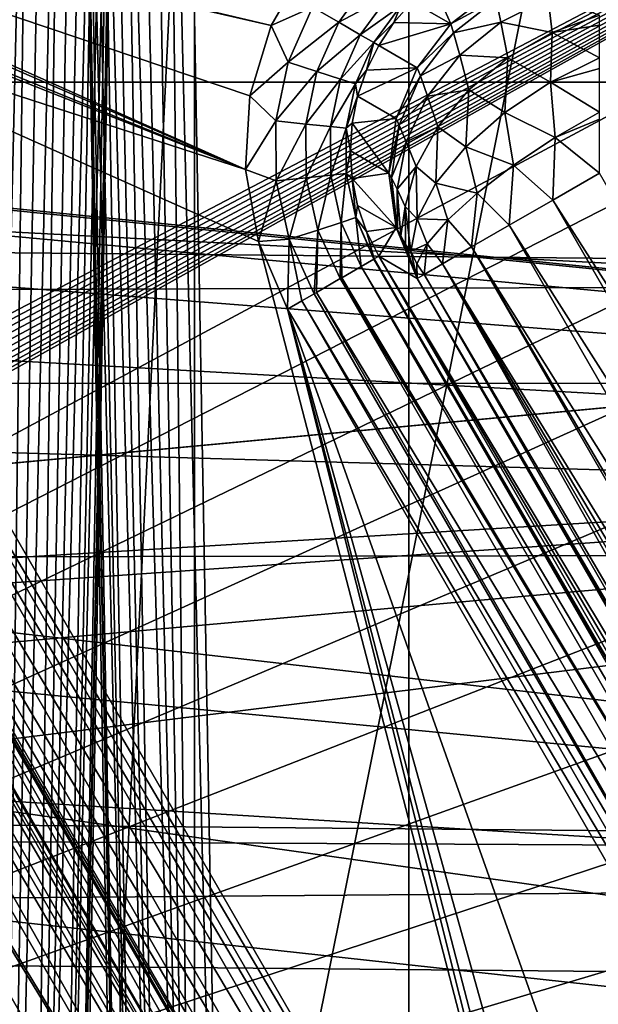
# Model space of a CAD drawing. Header units: millimetres. Extents: x -40 to 40, y -40 to 40.
# Tile 322 of 341: x 16.8 to 19.5, y 6.9 to 11.6. Entities that reach past the tile are written whole.
import ezdxf

# ---------------------------------------------------------------- set-up
doc = ezdxf.new("R2010")
doc.units = ezdxf.units.MM
doc.header["$LTSCALE"] = 26.699852
for name, color, linetype in [('1', 7, 'CONTINUOUS'), ('104', 7, 'CONTINUOUS'), ('109', 7, 'CONTINUOUS'), ('139', 7, 'CONTINUOUS'), ('16', 7, 'CONTINUOUS'), ('419', 7, 'CONTINUOUS'), ('420', 7, 'CONTINUOUS'), ('430', 7, 'CONTINUOUS'), ('447', 7, 'CONTINUOUS'), ('453', 7, 'CONTINUOUS'), ('454', 7, 'CONTINUOUS'), ('48', 7, 'CONTINUOUS'), ('60', 7, 'CONTINUOUS'), ('658', 7, 'CONTINUOUS'), ('659', 7, 'CONTINUOUS'), ('683', 7, 'CONTINUOUS'), ('684', 7, 'CONTINUOUS'), ('850', 7, 'CONTINUOUS'), ('851', 7, 'CONTINUOUS'), ('868', 7, 'CONTINUOUS'), ('869', 7, 'CONTINUOUS'), ('870', 7, 'CONTINUOUS'), ('871', 7, 'CONTINUOUS')]:
    doc.layers.add(name, color=color, linetype=linetype)

msp = doc.modelspace()

# ---------------------------------------------------------------- linework, layer by layer
at = {"layer": '1', "linetype": 'Continuous'}
for points in [[(18.6197, 34.8362), (15.116, 36.4932), (15.1168, -36.4929), (18.6197, 34.8362)], [(18.6204, -34.8358), (18.6197, 34.8362), (15.1168, -36.4929), (18.6204, -34.8358)], [(21.9445, 32.8434), (18.6197, 34.8362), (18.6204, -34.8358), (21.9445, 32.8434)], [(21.9451, -32.843), (21.9445, 32.8434), (18.6204, -34.8358), (21.9451, -32.843)]]:
    msp.add_3dface(points, dxfattribs=at)
at = {"layer": '104', "linetype": 'Continuous'}
for points in [[(-29.2335, 13.0155, -730), (-30.4337, 9.8888, -730), (30.4335, 9.8895, -730), (-29.2335, 13.0155, -730)], [(29.2331, 13.0163, -730), (-29.2335, 13.0155, -730), (30.4335, 9.8895, -730), (29.2331, 13.0163, -730)], [(30.4335, 9.8895, -730), (-30.4337, 9.8888, -730), (0, 8.05, -730), (30.4335, 9.8895, -730)], [(1.5712, 7.8952, -730), (30.4335, 9.8895, -730), (0, 8.05, -730), (1.5712, 7.8952, -730)], [(3.0809, 7.4371, -730), (30.4335, 9.8895, -730), (1.5712, 7.8952, -730), (3.0809, 7.4371, -730)], [(4.4723, 6.6934, -730), (30.4335, 9.8895, -730), (3.0809, 7.4371, -730), (4.4723, 6.6934, -730)], [(31.3005, 6.6543, -730), (30.4335, 9.8895, -730), (4.4723, 6.6934, -730), (31.3005, 6.6543, -730)]]:
    msp.add_3dface(points, dxfattribs=at)
at = {"layer": '109', "linetype": 'Continuous'}
for points in [[(-29.4957, 13.6475, -733), (29.4959, 13.647, -733), (-0.9862, 10.6545, -733), (-29.4957, 13.6475, -733)], [(-0.9862, 10.6545, -733), (29.4959, 13.647, -733), (0.9877, 10.6543, -733), (-0.9862, 10.6545, -733)], [(29.4959, 13.647, -733), (30.7984, 10.3781, -733), (0.9877, 10.6543, -733), (29.4959, 13.647, -733)], [(0.9877, 10.6543, -733), (30.7984, 10.3781, -733), (2.9282, 10.2915, -733), (0.9877, 10.6543, -733)], [(30.7984, 10.3781, -733), (31.7401, 6.9868, -733), (2.9282, 10.2915, -733), (30.7984, 10.3781, -733)], [(2.9282, 10.2915, -733), (31.7401, 6.9868, -733), (4.7685, 9.5787, -733), (2.9282, 10.2915, -733)], [(4.7685, 9.5787, -733), (31.7401, 6.9868, -733), (6.4472, 8.5395, -733), (4.7685, 9.5787, -733)], [(6.4472, 8.5395, -733), (31.7401, 6.9868, -733), (7.9069, 7.2091, -733), (6.4472, 8.5395, -733)], [(7.9069, 7.2091, -733), (31.7401, 6.9868, -733), (9.097, 5.6333, -733), (7.9069, 7.2091, -733)], [(31.7401, 6.9868, -733), (32.3094, 3.5142, -733), (9.097, 5.6333, -733), (31.7401, 6.9868, -733)]]:
    msp.add_3dface(points, dxfattribs=at)
at = {"layer": '139', "linetype": 'Continuous'}
for points in [[(14.2772, 12.4586, -733), (14.5754, 12.3617, -733), (17.9657, 11.5865, -733), (14.2772, 12.4586, -733)], [(18.14, 11.888, -733), (14.2772, 12.4586, -733), (17.9657, 11.5865, -733), (18.14, 11.888, -733)], [(14.5754, 12.3617, -733), (14.8469, 12.2049, -733), (17.8453, 10.9038, -733), (14.5754, 12.3617, -733)], [(17.9657, 11.5865, -733), (14.5754, 12.3617, -733), (17.8656, 11.2525, -733), (17.9657, 11.5865, -733)], [(17.8656, 11.2525, -733), (14.5754, 12.3617, -733), (17.8453, 10.9038, -733), (17.8656, 11.2525, -733)], [(14.8469, 12.2049, -733), (15.0264, 12.0515, -733), (17.8453, 10.9038, -733), (14.8469, 12.2049, -733)], [(15.0264, 12.0515, -733), (15.0799, 11.9951, -733), (17.8453, 10.9038, -733), (15.0264, 12.0515, -733)], [(15.0799, 11.9951, -733), (15.2642, 11.7415, -733), (17.8453, 10.9038, -733), (15.0799, 11.9951, -733)], [(17.8453, 10.9038, -733), (15.2642, 11.7415, -733), (17.9059, 10.5612, -733), (17.8453, 10.9038, -733)], [(15.2642, 11.7415, -733), (19.5129, 4.3825, -733), (17.9059, 10.5612, -733), (15.2642, 11.7415, -733)], [(17.9059, 10.5612, -733), (19.5129, 4.3825, -733), (18.0438, 10.2417, -733), (17.9059, 10.5612, -733)], [(20.9482, 5.2112, -733), (18.0438, 10.2417, -733), (20.8261, 2.4159, -733), (20.9482, 5.2112, -733)], [(20.8261, 2.4159, -733), (18.0438, 10.2417, -733), (20.3714, 1.9113, -733), (20.8261, 2.4159, -733)], [(19.5129, 4.3825, -733), (19.6516, 4.0601, -733), (18.0438, 10.2417, -733), (19.5129, 4.3825, -733)], [(18.0438, 10.2417, -733), (19.6516, 4.0601, -733), (20.3714, 1.9113, -733), (18.0438, 10.2417, -733)]]:
    msp.add_3dface(points, dxfattribs=at)
at = {"layer": '16', "linetype": 'Continuous'}
for points in [[(31.5859, 12.5831, -3.5), (32.7611, 9.0945, -3.5), (5, 11.9103, -3.5), (31.5859, 12.5831, -3.5)], [(5, 11.9103, -3.5), (32.7611, 9.0945, -3.5), (5.7778, 11.8158, -3.5), (5, 11.9103, -3.5)], [(5.7778, 11.8158, -3.5), (32.7611, 9.0945, -3.5), (6.5105, 11.5379, -3.5), (5.7778, 11.8158, -3.5)], [(6.5105, 11.5379, -3.5), (32.7611, 9.0945, -3.5), (7.1551, 11.0929, -3.5), (6.5105, 11.5379, -3.5)], [(7.1551, 11.0929, -3.5), (32.7611, 9.0945, -3.5), (7.6747, 10.5065, -3.5), (7.1551, 11.0929, -3.5)], [(7.6747, 10.5065, -3.5), (32.7611, 9.0945, -3.5), (8.0387, 9.8129, -3.5), (7.6747, 10.5065, -3.5)], [(8.0387, 9.8129, -3.5), (32.7611, 9.0945, -3.5), (8.2263, 9.0517, -3.5), (8.0387, 9.8129, -3.5)], [(32.7611, 9.0945, -3.5), (33.5522, 5.4998, -3.5), (8.2263, 9.0517, -3.5), (32.7611, 9.0945, -3.5)], [(8.2263, 9.0517, -3.5), (33.5522, 5.4998, -3.5), (8.2263, 8.2681, -3.5), (8.2263, 9.0517, -3.5)], [(8.2263, 8.2681, -3.5), (33.5522, 5.4998, -3.5), (8.0388, 7.5078, -3.5), (8.2263, 8.2681, -3.5)], [(8.0388, 7.5078, -3.5), (33.5522, 5.4998, -3.5), (7.6749, 6.8144, -3.5), (8.0388, 7.5078, -3.5)]]:
    msp.add_3dface(points, dxfattribs=at)
at = {"layer": '419', "linetype": 'Continuous'}
for points in [[(16.4823, 0, -743.5), (16.7446, 14.5087, -743.2467), (16.8245, 14.5101, -743.2532), (16.4823, 0, -743.5)], [(16.6401, 0, -743.5256), (16.4823, 0, -743.5), (16.8245, 14.5101, -743.2532), (16.6401, 0, -743.5256)], [(16.6401, 0, -743.5256), (16.9024, 14.5111, -743.2723), (16.9763, 14.5119, -743.3036), (16.6401, 0, -743.5256)], [(16.7818, 0, -743.5996), (16.6401, 0, -743.5256), (16.9763, 14.5119, -743.3036), (16.7818, 0, -743.5996)], [(16.6401, 0, -743.5256), (16.8245, 14.5101, -743.2532), (16.9024, 14.5111, -743.2723), (16.6401, 0, -743.5256)], [(16.7818, 0, -743.5996), (17.1043, 14.5126, -743.3993), (17.1551, 14.5124, -743.4613), (16.7818, 0, -743.5996)], [(16.7818, 0, -743.5996), (17.0441, 14.5124, -743.3463), (17.1043, 14.5126, -743.3993), (16.7818, 0, -743.5996)], [(16.8928, 0, -743.7146), (16.7818, 0, -743.5996), (17.1551, 14.5124, -743.4613), (16.8928, 0, -743.7146)], [(16.7818, 0, -743.5996), (16.9763, 14.5119, -743.3036), (17.0441, 14.5124, -743.3463), (16.7818, 0, -743.5996)], [(16.8928, 0, -743.7146), (17.1551, 14.5124, -743.4613), (17.1955, 14.5119, -743.5306), (16.8928, 0, -743.7146)], [(16.8928, 0, -743.7146), (17.1955, 14.5119, -743.5306), (17.2242, 14.5111, -743.6054), (16.8928, 0, -743.7146)], [(16.9619, 0, -743.8588), (16.8928, 0, -743.7146), (17.2242, 14.5111, -743.6054), (16.9619, 0, -743.8588)], [(16.9619, 0, -743.8588), (17.2242, 14.5111, -743.6054), (17.2406, 14.5101, -743.684), (16.9619, 0, -743.8588)], [(17.2442, 14.5087, -743.7641), (16.9619, 0, -743.8588), (17.2406, 14.5101, -743.684), (17.2442, 14.5087, -743.7641)], [(16.9819, 0, -744.0174), (16.9619, 0, -743.8588), (17.2442, 14.5087, -743.7641), (16.9819, 0, -744.0174)]]:
    msp.add_3dface(points, dxfattribs=at)
at = {"layer": '420', "linetype": 'Continuous'}
for points in [[(14.3105, 0, -820.5175), (16.9819, 0, -744.0174), (14.5551, 14.5087, -820.7708), (14.3105, 0, -820.5175)], [(16.9819, 0, -744.0174), (17.2442, 14.5087, -743.7641), (14.5551, 14.5087, -820.7708), (16.9819, 0, -744.0174)]]:
    msp.add_3dface(points, dxfattribs=at)
at = {"layer": '430', "linetype": 'Continuous'}
for points in [[(1.7467, 14.5087, -823.7467), (24.9125, 14.5088, -823.7467), (1.9566, 2.4826, -823.9567), (1.7467, 14.5087, -823.7467)], [(1.9566, 2.4826, -823.9567), (24.9125, 14.5088, -823.7467), (1.964, 2.4052, -823.958), (1.9566, 2.4826, -823.9567)], [(1.964, 2.4052, -823.958), (24.9125, 14.5088, -823.7467), (1.9832, 2.3301, -823.9593), (1.964, 2.4052, -823.958)], [(1.9832, 2.3301, -823.9593), (24.9125, 14.5088, -823.7467), (2.0138, 2.2588, -823.9606), (1.9832, 2.3301, -823.9593)], [(2.0138, 2.2588, -823.9606), (24.9125, 14.5088, -823.7467), (2.0551, 2.1931, -823.9617), (2.0138, 2.2588, -823.9606)], [(2.0551, 2.1931, -823.9617), (24.9125, 14.5088, -823.7467), (2.106, 2.1347, -823.9627), (2.0551, 2.1931, -823.9617)], [(2.106, 2.1347, -823.9627), (24.9125, 14.5088, -823.7467), (2.1654, 2.0848, -823.9636), (2.106, 2.1347, -823.9627)], [(2.1654, 2.0848, -823.9636), (24.9125, 14.5088, -823.7467), (2.2318, 2.0446, -823.9643), (2.1654, 2.0848, -823.9636)], [(2.2318, 2.0446, -823.9643), (24.9125, 14.5088, -823.7467), (2.3036, 2.0152, -823.9648), (2.2318, 2.0446, -823.9643)], [(2.3036, 2.0152, -823.9648), (24.9125, 14.5088, -823.7467), (2.3791, 1.9973, -823.9651), (2.3036, 2.0152, -823.9648)], [(24.9125, 14.5088, -823.7467), (2.4565, 1.9913, -823.9652), (2.3791, 1.9973, -823.9651), (24.9125, 14.5088, -823.7467)], [(2.4565, 1.9913, -823.9652), (24.9125, 14.5088, -823.7467), (25.6898, 14.4411, -823.7479), (2.4565, 1.9913, -823.9652)], [(26.4426, 14.2406, -823.7514), (2.4565, 1.9913, -823.9652), (25.6898, 14.4411, -823.7479), (26.4426, 14.2406, -823.7514)], [(27.1505, 13.9127, -823.7572), (2.4565, 1.9913, -823.9652), (26.4426, 14.2406, -823.7514), (27.1505, 13.9127, -823.7572)], [(27.7908, 13.4678, -823.7649), (2.4565, 1.9913, -823.9652), (27.1505, 13.9127, -823.7572), (27.7908, 13.4678, -823.7649)], [(28.3448, 12.919, -823.7745), (2.4565, 1.9913, -823.9652), (27.7908, 13.4678, -823.7649), (28.3448, 12.919, -823.7745)], [(28.796, 12.2822, -823.7856), (2.4565, 1.9913, -823.9652), (28.3448, 12.919, -823.7745), (28.796, 12.2822, -823.7856)], [(29.1307, 11.5765, -823.7979), (2.4565, 1.9913, -823.9652), (28.796, 12.2822, -823.7856), (29.1307, 11.5765, -823.7979)], [(29.338, 10.8245, -823.8111), (2.4565, 1.9913, -823.9652), (29.1307, 11.5765, -823.7979), (29.338, 10.8245, -823.8111)], [(29.4123, 10.048, -823.8246), (2.4565, 1.9913, -823.9652), (29.338, 10.8245, -823.8111), (29.4123, 10.048, -823.8246)], [(29.4827, 1.9913, -823.9652), (2.4565, 1.9913, -823.9652), (29.4123, 10.048, -823.8246), (29.4827, 1.9913, -823.9652)]]:
    msp.add_3dface(points, dxfattribs=at)
at = {"layer": '447', "linetype": 'Continuous'}
for points in [[(25.6898, 14.4411, -821.2521), (17.5509, 14.5087, -821.2533), (17.7718, 2.286, -821.0399), (25.6898, 14.4411, -821.2521)], [(26.4436, 14.2402, -821.2486), (25.6898, 14.4411, -821.2521), (17.7718, 2.286, -821.0399), (26.4436, 14.2402, -821.2486)], [(27.1523, 13.9117, -821.2428), (26.4436, 14.2402, -821.2486), (17.7718, 2.286, -821.0399), (27.1523, 13.9117, -821.2428)], [(27.793, 13.466, -821.2351), (27.1523, 13.9117, -821.2428), (17.7718, 2.286, -821.0399), (27.793, 13.466, -821.2351)], [(28.3466, 12.9168, -821.2255), (27.793, 13.466, -821.2351), (17.7718, 2.286, -821.0399), (28.3466, 12.9168, -821.2255)], [(28.7971, 12.2804, -821.2144), (28.3466, 12.9168, -821.2255), (17.7718, 2.286, -821.0399), (28.7971, 12.2804, -821.2144)], [(29.131, 11.5755, -821.2021), (28.7971, 12.2804, -821.2144), (17.7718, 2.286, -821.0399), (29.131, 11.5755, -821.2021)], [(29.338, 10.8245, -821.1889), (29.131, 11.5755, -821.2021), (17.7718, 2.286, -821.0399), (29.338, 10.8245, -821.1889)], [(29.4123, 10.048, -821.1754), (29.338, 10.8245, -821.1889), (17.7718, 2.286, -821.0399), (29.4123, 10.048, -821.1754)], [(17.7763, 2.2395, -821.0391), (29.4123, 10.048, -821.1754), (17.7718, 2.286, -821.0399), (17.7763, 2.2395, -821.0391)], [(17.7879, 2.1944, -821.0383), (29.4123, 10.048, -821.1754), (17.7763, 2.2395, -821.0391), (17.7879, 2.1944, -821.0383)], [(17.8064, 2.1516, -821.0376), (29.4123, 10.048, -821.1754), (17.7879, 2.1944, -821.0383), (17.8064, 2.1516, -821.0376)], [(17.8312, 2.1123, -821.0369), (29.4123, 10.048, -821.1754), (17.8064, 2.1516, -821.0376), (17.8312, 2.1123, -821.0369)], [(17.8617, 2.0773, -821.0363), (29.4123, 10.048, -821.1754), (17.8312, 2.1123, -821.0369), (17.8617, 2.0773, -821.0363)], [(17.8973, 2.0474, -821.0357), (29.4123, 10.048, -821.1754), (17.8617, 2.0773, -821.0363), (17.8973, 2.0474, -821.0357)], [(17.9371, 2.0233, -821.0353), (29.4123, 10.048, -821.1754), (17.8973, 2.0474, -821.0357), (17.9371, 2.0233, -821.0353)], [(17.9802, 2.0057, -821.035), (29.4123, 10.048, -821.1754), (17.9371, 2.0233, -821.0353), (17.9802, 2.0057, -821.035)], [(18.0256, 1.9949, -821.0348), (29.4123, 10.048, -821.1754), (17.9802, 2.0057, -821.035), (18.0256, 1.9949, -821.0348)], [(18.0722, 1.9913, -821.0348), (29.4123, 10.048, -821.1754), (18.0256, 1.9949, -821.0348), (18.0722, 1.9913, -821.0348)], [(29.4827, 1.9913, -821.0348), (29.4123, 10.048, -821.1754), (18.0722, 1.9913, -821.0348), (29.4827, 1.9913, -821.0348)]]:
    msp.add_3dface(points, dxfattribs=at)
at = {"layer": '453', "linetype": 'Continuous'}
for points in [[(17.0513, 14.5087, -820.7359), (19.7303, 14.5087, -744.0187), (17.2722, 2.286, -820.5225), (17.0513, 14.5087, -820.7359)], [(17.2722, 2.286, -820.5225), (19.7303, 14.5087, -744.0187), (19.8952, 2.2861, -745.4113), (17.2722, 2.286, -820.5225)]]:
    msp.add_3dface(points, dxfattribs=at)
at = {"layer": '454', "linetype": 'Continuous'}
for points in [[(17.0549, 14.5101, -820.816), (17.0513, 14.5087, -820.7359), (17.2922, 2.2836, -820.6806), (17.0549, 14.5101, -820.816)], [(17.0513, 14.5087, -820.7359), (17.2722, 2.286, -820.5225), (17.2922, 2.2836, -820.6806), (17.0513, 14.5087, -820.7359)], [(17.0713, 14.5111, -820.8946), (17.0549, 14.5101, -820.816), (17.2922, 2.2836, -820.6806), (17.0713, 14.5111, -820.8946)], [(17.1, 14.5119, -820.9694), (17.0713, 14.5111, -820.8946), (17.3612, 2.2824, -820.825), (17.1, 14.5119, -820.9694)], [(17.3612, 2.2824, -820.825), (17.0713, 14.5111, -820.8946), (17.2922, 2.2836, -820.6806), (17.3612, 2.2824, -820.825)], [(17.1403, 14.5124, -821.0387), (17.1, 14.5119, -820.9694), (17.3612, 2.2824, -820.825), (17.1403, 14.5124, -821.0387)], [(17.1912, 14.5126, -821.1007), (17.1403, 14.5124, -821.0387), (17.4723, 2.2824, -820.9401), (17.1912, 14.5126, -821.1007)], [(17.4723, 2.2824, -820.9401), (17.1403, 14.5124, -821.0387), (17.3612, 2.2824, -820.825), (17.4723, 2.2824, -820.9401)], [(17.2514, 14.5124, -821.1537), (17.1912, 14.5126, -821.1007), (17.4723, 2.2824, -820.9401), (17.2514, 14.5124, -821.1537)], [(17.6141, 2.2836, -821.0143), (17.2514, 14.5124, -821.1537), (17.4723, 2.2824, -820.9401), (17.6141, 2.2836, -821.0143)], [(17.3192, 14.5119, -821.1964), (17.2514, 14.5124, -821.1537), (17.6141, 2.2836, -821.0143), (17.3192, 14.5119, -821.1964)], [(17.393, 14.5111, -821.2277), (17.3192, 14.5119, -821.1964), (17.6141, 2.2836, -821.0143), (17.393, 14.5111, -821.2277)], [(17.4709, 14.5101, -821.2468), (17.393, 14.5111, -821.2277), (17.6141, 2.2836, -821.0143), (17.4709, 14.5101, -821.2468)], [(17.5509, 14.5087, -821.2533), (17.4709, 14.5101, -821.2468), (17.7718, 2.286, -821.0399), (17.5509, 14.5087, -821.2533)], [(17.7718, 2.286, -821.0399), (17.4709, 14.5101, -821.2468), (17.6141, 2.2836, -821.0143), (17.7718, 2.286, -821.0399)]]:
    msp.add_3dface(points, dxfattribs=at)
at = {"layer": '48', "linetype": 'Continuous'}
for points in [[(-36.0693, 11.3184, -14), (-34.7392, 14.9093, -14), (34.7395, 14.9087, -14), (-36.0693, 11.3184, -14)], [(-36.0693, 11.3184, -14), (34.7395, 14.9087, -14), (36.0695, 11.3179, -14), (-36.0693, 11.3184, -14)], [(-36.0693, 11.3184, -14), (36.0695, 11.3179, -14), (0.0011, 7.9465, -14), (-36.0693, 11.3184, -14)], [(36.0695, 11.3179, -14), (37.0296, 7.6101, -14), (0.0011, 7.9465, -14), (36.0695, 11.3179, -14)], [(0.0011, 7.9465, -14), (37.0296, 7.6101, -14), (1.5513, 7.7936, -14), (0.0011, 7.9465, -14)], [(1.5513, 7.7936, -14), (37.0296, 7.6101, -14), (3.0409, 7.3417, -14), (1.5513, 7.7936, -14)], [(37.0296, 7.6101, -14), (37.6095, 3.8248, -14), (3.0409, 7.3417, -14), (37.0296, 7.6101, -14)], [(3.0409, 7.3417, -14), (37.6095, 3.8248, -14), (4.4144, 6.6076, -14), (3.0409, 7.3417, -14)]]:
    msp.add_3dface(points, dxfattribs=at)
at = {"layer": '60', "linetype": 'Continuous'}
for points in [[(14.3194, 32.1653, -11.5), (14.3201, -32.1649, -11.5), (17.6029, 30.4924, -11.5), (14.3194, 32.1653, -11.5)], [(14.3201, -32.1649, -11.5), (17.6035, -30.492, -11.5), (17.6029, 30.4924, -11.5), (14.3201, -32.1649, -11.5)], [(17.6029, 30.4924, -11.5), (17.6035, -30.492, -11.5), (20.6939, 28.4853, -11.5), (17.6029, 30.4924, -11.5)], [(17.6035, -30.492, -11.5), (20.6948, -28.4846, -11.5), (20.6939, 28.4853, -11.5), (17.6035, -30.492, -11.5)]]:
    msp.add_3dface(points, dxfattribs=at)
at = {"layer": '658', "linetype": 'Continuous'}
for points in [[(13.9046, 10.8864, -740.5), (16.7729, 3.3189, -740.5), (17.5297, 2.7298, -740.5), (13.9046, 10.8864, -740.5)], [(18.0882, 3.6402, -740.5), (13.9046, 10.8864, -740.5), (17.5297, 2.7298, -740.5), (18.0882, 3.6402, -740.5)]]:
    msp.add_3dface(points, dxfattribs=at)
at = {"layer": '659', "linetype": 'Continuous'}
for points in [[(14.7003, 11.3458, -739.8948), (14.6495, 11.3164, -740.0101), (18.8335, 4.0705, -740.0094), (14.7003, 11.3458, -739.8948)], [(14.7378, 11.3674, -739.7728), (14.7003, 11.3458, -739.8948), (18.9217, 4.1214, -739.7718), (14.7378, 11.3674, -739.7728)], [(18.9217, 4.1214, -739.7718), (14.7003, 11.3458, -739.8948), (18.8335, 4.0705, -740.0094), (18.9217, 4.1214, -739.7718)], [(14.7614, 11.381, -739.6463), (14.7378, 11.3674, -739.7728), (18.9217, 4.1214, -739.7718), (14.7614, 11.381, -739.6463)], [(14.7705, 11.3863, -739.5175), (14.7614, 11.381, -739.6463), (18.9541, 4.1401, -739.5175), (14.7705, 11.3863, -739.5175)], [(18.9541, 4.1401, -739.5175), (14.7614, 11.381, -739.6463), (18.9217, 4.1214, -739.7718), (18.9541, 4.1401, -739.5175)], [(14.6495, 11.3164, -740.0101), (14.5865, 11.28, -740.1166), (18.8335, 4.0705, -740.0094), (14.6495, 11.3164, -740.0101)], [(14.5865, 11.28, -740.1166), (14.512, 11.237, -740.2129), (18.6956, 3.9908, -740.2129), (14.5865, 11.28, -740.1166)], [(18.8335, 4.0705, -740.0094), (14.5865, 11.28, -740.1166), (18.6956, 3.9908, -740.2129), (18.8335, 4.0705, -740.0094)], [(14.512, 11.237, -740.2129), (14.3517, 11.1445, -740.3565), (18.6956, 3.9908, -740.2129), (14.512, 11.237, -740.2129)], [(14.3335, 11.134, -740.3688), (14.1265, 11.0145, -740.4666), (18.5171, 3.8878, -740.3688), (14.3335, 11.134, -740.3688)], [(14.3517, 11.1445, -740.3565), (14.3335, 11.134, -740.3688), (18.6956, 3.9908, -740.2129), (14.3517, 11.1445, -740.3565)], [(18.6956, 3.9908, -740.2129), (14.3335, 11.134, -740.3688), (18.5171, 3.8878, -740.3688), (18.6956, 3.9908, -740.2129)], [(14.1265, 11.0145, -740.4666), (13.9046, 10.8864, -740.5), (18.31, 3.7682, -740.4667), (14.1265, 11.0145, -740.4666)], [(18.5171, 3.8878, -740.3688), (14.1265, 11.0145, -740.4666), (18.31, 3.7682, -740.4667), (18.5171, 3.8878, -740.3688)], [(13.9046, 10.8864, -740.5), (18.0882, 3.6402, -740.5), (18.31, 3.7682, -740.4667), (13.9046, 10.8864, -740.5)]]:
    msp.add_3dface(points, dxfattribs=at)
at = {"layer": '683', "linetype": 'Continuous'}
for points in [[(14.7705, 11.3863, -739.5175), (18.9541, 4.1401, -739.5175), (14.8313, 11.4915, -733.4913), (14.7705, 11.3863, -739.5175)], [(14.8313, 11.4915, -733.4913), (19.017, 4.1363, -736.5056), (19.08, 4.1326, -733.4913), (14.8313, 11.4915, -733.4913)], [(14.8313, 11.4915, -733.4913), (18.9541, 4.1401, -739.5175), (19.017, 4.1363, -736.5056), (14.8313, 11.4915, -733.4913)]]:
    msp.add_3dface(points, dxfattribs=at)
at = {"layer": '684', "linetype": 'Continuous'}
for points in [[(19.5129, 4.3825, -733), (15.2642, 11.7415, -733), (15.1977, 11.703, -733.0059), (19.5129, 4.3825, -733)], [(15.1323, 11.6653, -733.0238), (19.4445, 4.343, -733.0063), (15.1977, 11.703, -733.0059), (15.1323, 11.6653, -733.0238)], [(19.4445, 4.343, -733.0063), (19.5129, 4.3825, -733), (15.1977, 11.703, -733.0059), (19.4445, 4.343, -733.0063)], [(15.0165, 11.5984, -733.0899), (19.3758, 4.3034, -733.0257), (15.1323, 11.6653, -733.0238), (15.0165, 11.5984, -733.0899)], [(19.3758, 4.3034, -733.0257), (19.4445, 4.343, -733.0063), (15.1323, 11.6653, -733.0238), (19.3758, 4.3034, -733.0257)], [(14.9205, 11.543, -733.1959), (19.2555, 4.2339, -733.0979), (15.0165, 11.5984, -733.0899), (14.9205, 11.543, -733.1959)], [(19.2555, 4.2339, -733.0979), (19.3758, 4.3034, -733.0257), (15.0165, 11.5984, -733.0899), (19.2555, 4.2339, -733.0979)], [(14.8559, 11.5057, -733.3335), (19.1622, 4.18, -733.2068), (14.9205, 11.543, -733.1959), (14.8559, 11.5057, -733.3335)], [(19.1622, 4.18, -733.2068), (19.2555, 4.2339, -733.0979), (14.9205, 11.543, -733.1959), (19.1622, 4.18, -733.2068)], [(14.8313, 11.4915, -733.4913), (19.0863, 4.1362, -733.4146), (14.8379, 11.4953, -733.4124), (14.8313, 11.4915, -733.4913)], [(14.8313, 11.4915, -733.4913), (19.08, 4.1326, -733.4913), (19.0863, 4.1362, -733.4146), (14.8313, 11.4915, -733.4913)], [(14.8379, 11.4953, -733.4124), (19.1028, 4.1458, -733.3394), (14.8559, 11.5057, -733.3335), (14.8379, 11.4953, -733.4124)], [(19.0863, 4.1362, -733.4146), (19.1028, 4.1458, -733.3394), (14.8379, 11.4953, -733.4124), (19.0863, 4.1362, -733.4146)], [(19.1028, 4.1458, -733.3394), (19.1622, 4.18, -733.2068), (14.8559, 11.5057, -733.3335), (19.1028, 4.1458, -733.3394)]]:
    msp.add_3dface(points, dxfattribs=at)
at = {"layer": '850', "linetype": 'Continuous'}
for points in [[(18.3936, 10.4437, -733.2054), (21.3565, 5.4469, -733.3335), (18.4539, 10.4784, -733.3394), (18.3936, 10.4437, -733.2054)], [(18.4539, 10.4784, -733.3394), (21.3745, 5.4573, -733.4124), (18.4559, 10.4796, -733.3464), (18.4539, 10.4784, -733.3394)], [(21.3565, 5.4469, -733.3335), (21.3745, 5.4573, -733.4124), (18.4539, 10.4784, -733.3394), (21.3565, 5.4469, -733.3335)], [(18.4559, 10.4796, -733.3464), (21.3811, 5.4611, -733.4913), (18.4767, 10.4917, -733.4913), (18.4559, 10.4796, -733.3464)], [(21.3745, 5.4573, -733.4124), (21.3811, 5.4611, -733.4913), (18.4559, 10.4796, -733.3464), (21.3745, 5.4573, -733.4124)], [(18.3012, 10.3903, -733.0979), (21.2919, 5.4096, -733.1959), (18.3936, 10.4437, -733.2054), (18.3012, 10.3903, -733.0979)], [(21.2919, 5.4096, -733.1959), (21.3565, 5.4469, -733.3335), (18.3936, 10.4437, -733.2054), (21.2919, 5.4096, -733.1959)], [(18.1809, 10.3208, -733.0257), (21.1959, 5.3542, -733.0899), (18.2932, 10.3857, -733.0913), (18.1809, 10.3208, -733.0257)], [(18.2932, 10.3857, -733.0913), (21.2919, 5.4096, -733.1959), (18.3012, 10.3903, -733.0979), (18.2932, 10.3857, -733.0913)], [(21.1959, 5.3542, -733.0899), (21.2919, 5.4096, -733.1959), (18.2932, 10.3857, -733.0913), (21.1959, 5.3542, -733.0899)], [(18.1698, 10.3145, -733.0216), (21.0801, 5.2873, -733.0238), (18.1809, 10.3208, -733.0257), (18.1698, 10.3145, -733.0216)], [(21.0801, 5.2873, -733.0238), (21.1959, 5.3542, -733.0899), (18.1809, 10.3208, -733.0257), (21.0801, 5.2873, -733.0238)], [(18.0438, 10.2417, -733), (21.0147, 5.2496, -733.0059), (18.1123, 10.2812, -733.0063), (18.0438, 10.2417, -733)], [(18.1123, 10.2812, -733.0063), (21.0801, 5.2873, -733.0238), (18.1698, 10.3145, -733.0216), (18.1123, 10.2812, -733.0063)], [(21.0147, 5.2496, -733.0059), (21.0801, 5.2873, -733.0238), (18.1123, 10.2812, -733.0063), (21.0147, 5.2496, -733.0059)], [(18.0438, 10.2417, -733), (20.9482, 5.2112, -733), (21.0147, 5.2496, -733.0059), (18.0438, 10.2417, -733)]]:
    msp.add_3dface(points, dxfattribs=at)
at = {"layer": '851', "linetype": 'Continuous'}
for points in [[(18.14, 11.888, -733), (17.9657, 11.5865, -733), (18.1624, 11.673, -733.0192), (18.14, 11.888, -733)], [(18.4368, 11.8071, -733.0865), (18.1624, 11.673, -733.0192), (18.2868, 11.6012, -733.0863), (18.4368, 11.8071, -733.0865)], [(18.4368, 11.8071, -733.0865), (18.2868, 11.6012, -733.0863), (18.5244, 11.7282, -733.1987), (18.4368, 11.8071, -733.0865)], [(18.5244, 11.7282, -733.1987), (18.2868, 11.6012, -733.0863), (18.3889, 11.5422, -733.1984), (18.5244, 11.7282, -733.1987)], [(18.5244, 11.7282, -733.1987), (18.3889, 11.5422, -733.1984), (18.5796, 11.6785, -733.3387), (18.5244, 11.7282, -733.1987)], [(18.1624, 11.673, -733.0192), (17.9657, 11.5865, -733), (18.0469, 11.4126, -733.0193), (18.1624, 11.673, -733.0192)], [(18.1624, 11.673, -733.0192), (18.0469, 11.4126, -733.0193), (18.2868, 11.6012, -733.0863), (18.1624, 11.673, -733.0192)], [(18.5796, 11.6785, -733.3387), (18.3889, 11.5422, -733.1984), (18.4534, 11.505, -733.3384), (18.5796, 11.6785, -733.3387)], [(18.5796, 11.6785, -733.3387), (18.4534, 11.505, -733.3384), (18.5491, 11.6006, -733.4827), (18.5796, 11.6785, -733.3387)], [(18.6352, 11.6987, -733.4832), (18.5796, 11.6785, -733.3387), (18.5491, 11.6006, -733.4827), (18.6352, 11.6987, -733.4832)], [(17.9657, 11.5865, -733), (17.8656, 11.2525, -733), (18.0469, 11.4126, -733.0193), (17.9657, 11.5865, -733)], [(18.2868, 11.6012, -733.0863), (18.0469, 11.4126, -733.0193), (18.1834, 11.3683, -733.0865), (18.2868, 11.6012, -733.0863)], [(18.2868, 11.6012, -733.0863), (18.1834, 11.3683, -733.0865), (18.3889, 11.5422, -733.1984), (18.2868, 11.6012, -733.0863)], [(18.5491, 11.6006, -733.4827), (18.4534, 11.505, -733.3384), (18.4765, 11.492, -733.4826), (18.5491, 11.6006, -733.4827)], [(18.3889, 11.5422, -733.1984), (18.1834, 11.3683, -733.0865), (18.2956, 11.3319, -733.1987), (18.3889, 11.5422, -733.1984)], [(18.3889, 11.5422, -733.1984), (18.2956, 11.3319, -733.1987), (18.4534, 11.505, -733.3384), (18.3889, 11.5422, -733.1984)], [(18.4534, 11.505, -733.3384), (18.2956, 11.3319, -733.1987), (18.3662, 11.3089, -733.3387), (18.4534, 11.505, -733.3384)], [(18.4534, 11.505, -733.3384), (18.3662, 11.3089, -733.3387), (18.4187, 11.3748, -733.4827), (18.4534, 11.505, -733.3384)], [(18.4765, 11.492, -733.4826), (18.4534, 11.505, -733.3384), (18.4187, 11.3748, -733.4827), (18.4765, 11.492, -733.4826)], [(18.0469, 11.4126, -733.0193), (17.8656, 11.2525, -733), (17.9888, 11.1339, -733.0196), (18.0469, 11.4126, -733.0193)], [(18.0469, 11.4126, -733.0193), (17.9888, 11.1339, -733.0196), (18.1834, 11.3683, -733.0865), (18.0469, 11.4126, -733.0193)], [(18.1834, 11.3683, -733.0865), (17.9888, 11.1339, -733.0196), (18.1314, 11.1189, -733.0871), (18.1834, 11.3683, -733.0865)], [(18.1834, 11.3683, -733.0865), (18.1314, 11.1189, -733.0871), (18.2956, 11.3319, -733.1987), (18.1834, 11.3683, -733.0865)], [(18.4187, 11.3748, -733.4827), (18.3662, 11.3089, -733.3387), (18.3766, 11.2509, -733.4831), (18.4187, 11.3748, -733.4827)], [(18.2956, 11.3319, -733.1987), (18.1314, 11.1189, -733.0871), (18.2484, 11.1067, -733.1996), (18.2956, 11.3319, -733.1987)], [(18.2956, 11.3319, -733.1987), (18.2484, 11.1067, -733.1996), (18.3662, 11.3089, -733.3387), (18.2956, 11.3319, -733.1987)], [(18.3662, 11.3089, -733.3387), (18.2484, 11.1067, -733.1996), (18.322, 11.099, -733.3398), (18.3662, 11.3089, -733.3387)], [(18.3662, 11.3089, -733.3387), (18.322, 11.099, -733.3398), (18.3766, 11.2509, -733.4831), (18.3662, 11.3089, -733.3387)], [(17.8656, 11.2525, -733), (17.8453, 10.9038, -733), (17.9888, 11.1339, -733.0196), (17.8656, 11.2525, -733)], [(18.3766, 11.2509, -733.4831), (18.322, 11.099, -733.3398), (18.351, 11.1224, -733.4839), (18.3766, 11.2509, -733.4831)], [(17.9888, 11.1339, -733.0196), (17.8453, 10.9038, -733), (17.9906, 10.8495, -733.0201), (17.9888, 11.1339, -733.0196)], [(17.9888, 11.1339, -733.0196), (17.9906, 10.8495, -733.0201), (18.1314, 11.1189, -733.0871), (17.9888, 11.1339, -733.0196)], [(18.1314, 11.1189, -733.0871), (17.9906, 10.8495, -733.0201), (18.133, 10.8645, -733.0882), (18.1314, 11.1189, -733.0871)], [(18.1314, 11.1189, -733.0871), (18.133, 10.8645, -733.0882), (18.2484, 11.1067, -733.1996), (18.1314, 11.1189, -733.0871)], [(18.351, 11.1224, -733.4839), (18.322, 11.099, -733.3398), (18.3425, 10.9916, -733.4849), (18.351, 11.1224, -733.4839)], [(18.2484, 11.1067, -733.1996), (18.133, 10.8645, -733.0882), (18.2496, 10.8768, -733.201), (18.2484, 11.1067, -733.1996)], [(18.2484, 11.1067, -733.1996), (18.2496, 10.8768, -733.201), (18.322, 11.099, -733.3398), (18.2484, 11.1067, -733.1996)], [(18.322, 11.099, -733.3398), (18.2496, 10.8768, -733.201), (18.3226, 10.8845, -733.3415), (18.322, 11.099, -733.3398)], [(18.322, 11.099, -733.3398), (18.3226, 10.8845, -733.3415), (18.3425, 10.9916, -733.4849), (18.322, 11.099, -733.3398)], [(18.3425, 10.9916, -733.4849), (18.3226, 10.8845, -733.3415), (18.3511, 10.8611, -733.4862), (18.3425, 10.9916, -733.4849)], [(17.8453, 10.9038, -733), (17.9059, 10.5612, -733), (17.9906, 10.8495, -733.0201), (17.8453, 10.9038, -733)], [(18.2496, 10.8768, -733.201), (18.2988, 10.6525, -733.203), (18.3226, 10.8845, -733.3415), (18.2496, 10.8768, -733.201)], [(18.3226, 10.8845, -733.3415), (18.2988, 10.6525, -733.203), (18.368, 10.675, -733.3438), (18.3226, 10.8845, -733.3415)], [(18.3226, 10.8845, -733.3415), (18.368, 10.675, -733.3438), (18.3511, 10.8611, -733.4862), (18.3226, 10.8845, -733.3415)], [(17.9906, 10.8495, -733.0201), (17.9059, 10.5612, -733), (18.052, 10.5722, -733.0208), (17.9906, 10.8495, -733.0201)], [(17.9906, 10.8495, -733.0201), (18.052, 10.5722, -733.0208), (18.133, 10.8645, -733.0882), (17.9906, 10.8495, -733.0201)], [(18.133, 10.8645, -733.0882), (18.052, 10.5722, -733.0208), (18.1878, 10.6164, -733.0896), (18.133, 10.8645, -733.0882)], [(18.133, 10.8645, -733.0882), (18.1878, 10.6164, -733.0896), (18.2496, 10.8768, -733.201), (18.133, 10.8645, -733.0882)], [(18.2496, 10.8768, -733.201), (18.1878, 10.6164, -733.0896), (18.2988, 10.6525, -733.203), (18.2496, 10.8768, -733.201)], [(18.3511, 10.8611, -733.4862), (18.368, 10.675, -733.3438), (18.3767, 10.7329, -733.4877), (18.3511, 10.8611, -733.4862)], [(18.3767, 10.7329, -733.4877), (18.368, 10.675, -733.3438), (18.4189, 10.6089, -733.4894), (18.3767, 10.7329, -733.4877)], [(18.1878, 10.6164, -733.0896), (18.2932, 10.3857, -733.0913), (18.2988, 10.6525, -733.203), (18.1878, 10.6164, -733.0896)], [(18.2932, 10.3857, -733.0913), (18.3012, 10.3903, -733.0979), (18.2988, 10.6525, -733.203), (18.2932, 10.3857, -733.0913)], [(18.2988, 10.6525, -733.203), (18.3936, 10.4437, -733.2054), (18.368, 10.675, -733.3438), (18.2988, 10.6525, -733.203)], [(18.3012, 10.3903, -733.0979), (18.3936, 10.4437, -733.2054), (18.2988, 10.6525, -733.203), (18.3012, 10.3903, -733.0979)], [(18.368, 10.675, -733.3438), (18.4559, 10.4796, -733.3464), (18.4189, 10.6089, -733.4894), (18.368, 10.675, -733.3438)], [(18.3936, 10.4437, -733.2054), (18.4539, 10.4784, -733.3394), (18.368, 10.675, -733.3438), (18.3936, 10.4437, -733.2054)], [(18.4539, 10.4784, -733.3394), (18.4559, 10.4796, -733.3464), (18.368, 10.675, -733.3438), (18.4539, 10.4784, -733.3394)], [(18.052, 10.5722, -733.0208), (18.1698, 10.3145, -733.0216), (18.1878, 10.6164, -733.0896), (18.052, 10.5722, -733.0208)], [(18.1698, 10.3145, -733.0216), (18.1809, 10.3208, -733.0257), (18.1878, 10.6164, -733.0896), (18.1698, 10.3145, -733.0216)], [(18.1809, 10.3208, -733.0257), (18.2932, 10.3857, -733.0913), (18.1878, 10.6164, -733.0896), (18.1809, 10.3208, -733.0257)], [(18.4559, 10.4796, -733.3464), (18.4767, 10.4917, -733.4913), (18.4189, 10.6089, -733.4894), (18.4559, 10.4796, -733.3464)], [(17.9059, 10.5612, -733), (18.0438, 10.2417, -733), (18.052, 10.5722, -733.0208), (17.9059, 10.5612, -733)], [(18.0438, 10.2417, -733), (18.1123, 10.2812, -733.0063), (18.052, 10.5722, -733.0208), (18.0438, 10.2417, -733)], [(18.1123, 10.2812, -733.0063), (18.1698, 10.3145, -733.0216), (18.052, 10.5722, -733.0208), (18.1123, 10.2812, -733.0063)]]:
    msp.add_3dface(points, dxfattribs=at)
at = {"layer": '868', "linetype": 'Continuous'}
for points in [[(22.3034, 6.0738, -740.5), (19.5248, 10.8864, -740.5), (19.3031, 10.7584, -740.4667), (22.3034, 6.0738, -740.5)], [(19.0962, 10.6389, -740.3689), (22.0815, 5.9457, -740.4666), (19.3031, 10.7584, -740.4667), (19.0962, 10.6389, -740.3689)], [(22.0815, 5.9457, -740.4666), (22.3034, 6.0738, -740.5), (19.3031, 10.7584, -740.4667), (22.0815, 5.9457, -740.4666)], [(18.9178, 10.5359, -740.2133), (21.8745, 5.8262, -740.3688), (19.0962, 10.6389, -740.3689), (18.9178, 10.5359, -740.2133)], [(21.8745, 5.8262, -740.3688), (22.0815, 5.9457, -740.4666), (19.0962, 10.6389, -740.3689), (21.8745, 5.8262, -740.3688)], [(18.7799, 10.4563, -740.01), (21.6961, 5.7232, -740.2129), (18.9178, 10.5359, -740.2133), (18.7799, 10.4563, -740.01)], [(21.6961, 5.7232, -740.2129), (21.7383, 5.7475, -740.2578), (18.9178, 10.5359, -740.2133), (21.6961, 5.7232, -740.2129)], [(21.7383, 5.7475, -740.2578), (21.8745, 5.8262, -740.3688), (18.9178, 10.5359, -740.2133), (21.7383, 5.7475, -740.2578)], [(18.6917, 10.4054, -739.7728), (21.5077, 5.6144, -739.8948), (18.7799, 10.4563, -740.01), (18.6917, 10.4054, -739.7728)], [(21.5077, 5.6144, -739.8948), (21.5585, 5.6438, -740.0102), (18.7799, 10.4563, -740.01), (21.5077, 5.6144, -739.8948)], [(21.5585, 5.6438, -740.0102), (21.6216, 5.6802, -740.1166), (18.7799, 10.4563, -740.01), (21.5585, 5.6438, -740.0102)], [(21.6216, 5.6802, -740.1166), (21.6961, 5.7232, -740.2129), (18.7799, 10.4563, -740.01), (21.6216, 5.6802, -740.1166)], [(18.6589, 10.3865, -739.5175), (21.4702, 5.5928, -739.7728), (18.6917, 10.4054, -739.7728), (18.6589, 10.3865, -739.5175)], [(21.4375, 5.5739, -739.5175), (21.4467, 5.5792, -739.6463), (18.6589, 10.3865, -739.5175), (21.4375, 5.5739, -739.5175)], [(21.4467, 5.5792, -739.6463), (21.4702, 5.5928, -739.7728), (18.6589, 10.3865, -739.5175), (21.4467, 5.5792, -739.6463)], [(21.4702, 5.5928, -739.7728), (21.5077, 5.6144, -739.8948), (18.6917, 10.4054, -739.7728), (21.4702, 5.5928, -739.7728)]]:
    msp.add_3dface(points, dxfattribs=at)
at = {"layer": '869', "linetype": 'Continuous'}
for points in [[(18.4767, 10.4917, -733.4913), (21.3811, 5.4611, -733.4913), (21.4093, 5.5175, -736.5056), (18.4767, 10.4917, -733.4913)], [(21.4375, 5.5739, -739.5175), (18.4767, 10.4917, -733.4913), (21.4093, 5.5175, -736.5056), (21.4375, 5.5739, -739.5175)], [(18.4767, 10.4917, -733.4913), (21.4375, 5.5739, -739.5175), (18.6589, 10.3865, -739.5175), (18.4767, 10.4917, -733.4913)]]:
    msp.add_3dface(points, dxfattribs=at)
at = {"layer": '870', "linetype": 'Continuous'}
for points in [[(18.7335, 11.7849, -733.4839), (18.6352, 11.6987, -733.4832), (18.8182, 11.5932, -739.5337), (18.7335, 11.7849, -733.4839)], [(19.0252, 11.7521, -739.5302), (18.7335, 11.7849, -733.4839), (18.8182, 11.5932, -739.5337), (19.0252, 11.7521, -739.5302)], [(18.6352, 11.6987, -733.4832), (18.5491, 11.6006, -733.4827), (18.8182, 11.5932, -739.5337), (18.6352, 11.6987, -733.4832)], [(18.5491, 11.6006, -733.4827), (18.4765, 11.492, -733.4826), (18.8182, 11.5932, -739.5337), (18.5491, 11.6006, -733.4827)], [(18.8182, 11.5932, -739.5337), (18.4765, 11.492, -733.4826), (18.6593, 11.3861, -739.5349), (18.8182, 11.5932, -739.5337)], [(18.4765, 11.492, -733.4826), (18.4187, 11.3748, -733.4827), (18.6593, 11.3861, -739.5349), (18.4765, 11.492, -733.4826)], [(18.6593, 11.3861, -739.5349), (18.3766, 11.2509, -733.4831), (18.5594, 11.145, -739.5337), (18.6593, 11.3861, -739.5349)], [(18.4187, 11.3748, -733.4827), (18.3766, 11.2509, -733.4831), (18.6593, 11.3861, -739.5349), (18.4187, 11.3748, -733.4827)], [(18.3766, 11.2509, -733.4831), (18.351, 11.1224, -733.4839), (18.5594, 11.145, -739.5337), (18.3766, 11.2509, -733.4831)], [(18.351, 11.1224, -733.4839), (18.3425, 10.9916, -733.4849), (18.5253, 10.8863, -739.5302), (18.351, 11.1224, -733.4839)], [(18.5594, 11.145, -739.5337), (18.351, 11.1224, -733.4839), (18.5253, 10.8863, -739.5302), (18.5594, 11.145, -739.5337)], [(18.3425, 10.9916, -733.4849), (18.3511, 10.8611, -733.4862), (18.5253, 10.8863, -739.5302), (18.3425, 10.9916, -733.4849)], [(18.5253, 10.8863, -739.5302), (18.3511, 10.8611, -733.4862), (18.5592, 10.6275, -739.5247), (18.5253, 10.8863, -739.5302)], [(18.3511, 10.8611, -733.4862), (18.3767, 10.7329, -733.4877), (18.5592, 10.6275, -739.5247), (18.3511, 10.8611, -733.4862)], [(18.3767, 10.7329, -733.4877), (18.4189, 10.6089, -733.4894), (18.5592, 10.6275, -739.5247), (18.3767, 10.7329, -733.4877)], [(18.4189, 10.6089, -733.4894), (18.4767, 10.4917, -733.4913), (18.5592, 10.6275, -739.5247), (18.4189, 10.6089, -733.4894)], [(18.4767, 10.4917, -733.4913), (18.6589, 10.3865, -739.5175), (18.5592, 10.6275, -739.5247), (18.4767, 10.4917, -733.4913)]]:
    msp.add_3dface(points, dxfattribs=at)
at = {"layer": '871', "linetype": 'Continuous'}
for points in [[(19.0252, 11.7521, -739.5302), (18.8182, 11.5932, -739.5337), (19.0342, 11.7104, -739.7833), (19.0252, 11.7521, -739.5302)], [(18.8182, 11.5932, -739.5337), (18.8311, 11.5512, -739.777), (19.0342, 11.7104, -739.7833), (18.8182, 11.5932, -739.5337)], [(18.8311, 11.5512, -739.777), (19.0567, 11.6026, -740.0176), (19.0342, 11.7104, -739.7833), (18.8311, 11.5512, -739.777)], [(19.0567, 11.6026, -740.0176), (19.2816, 11.715, -740.0042), (19.0342, 11.7104, -739.7833), (19.0567, 11.6026, -740.0176)], [(19.0567, 11.6026, -740.0176), (19.2991, 11.5534, -740.2101), (19.2816, 11.715, -740.0042), (19.0567, 11.6026, -740.0176)], [(19.2991, 11.5534, -740.2101), (19.5248, 11.6352, -740.1628), (19.2816, 11.715, -740.0042), (19.2991, 11.5534, -740.2101)], [(19.5248, 11.5876, -740.2129), (19.5248, 11.6352, -740.1628), (19.2991, 11.5534, -740.2101), (19.5248, 11.5876, -740.2129)], [(18.8182, 11.5932, -739.5337), (18.6593, 11.3861, -739.5349), (18.8311, 11.5512, -739.777), (18.8182, 11.5932, -739.5337)], [(18.8616, 11.4448, -739.9983), (19.0567, 11.6026, -740.0176), (18.8311, 11.5512, -739.777), (18.8616, 11.4448, -739.9983)], [(18.8616, 11.4448, -739.9983), (19.0894, 11.4332, -740.2151), (19.0567, 11.6026, -740.0176), (18.8616, 11.4448, -739.9983)], [(19.0894, 11.4332, -740.2151), (19.2991, 11.5534, -740.2101), (19.0567, 11.6026, -740.0176), (19.0894, 11.4332, -740.2151)], [(19.5248, 11.4334, -740.3372), (19.5248, 11.5876, -740.2129), (19.2991, 11.5534, -740.2101), (19.5248, 11.4334, -740.3372)], [(18.6593, 11.3861, -739.5349), (18.6743, 11.3478, -739.7523), (18.8311, 11.5512, -739.777), (18.6593, 11.3861, -739.5349)], [(18.6743, 11.3478, -739.7523), (18.8616, 11.4448, -739.9983), (18.8311, 11.5512, -739.777), (18.6743, 11.3478, -739.7523)], [(19.0894, 11.4332, -740.2151), (19.2913, 11.318, -740.3713), (19.2991, 11.5534, -740.2101), (19.0894, 11.4332, -740.2151)], [(19.2913, 11.318, -740.3713), (19.5248, 11.4334, -740.3372), (19.2991, 11.5534, -740.2101), (19.2913, 11.318, -740.3713)], [(18.7084, 11.2515, -739.9474), (18.8616, 11.4448, -739.9983), (18.6743, 11.3478, -739.7523), (18.7084, 11.2515, -739.9474)], [(18.7084, 11.2515, -739.9474), (18.9051, 11.281, -740.1784), (18.8616, 11.4448, -739.9983), (18.7084, 11.2515, -739.9474)], [(18.9051, 11.281, -740.1784), (19.0894, 11.4332, -740.2151), (18.8616, 11.4448, -739.9983), (18.9051, 11.281, -740.1784)], [(18.9051, 11.281, -740.1784), (19.0754, 11.1739, -740.3458), (19.0894, 11.4332, -740.2151), (18.9051, 11.281, -740.1784)], [(19.0754, 11.1739, -740.3458), (19.2913, 11.318, -740.3713), (19.0894, 11.4332, -740.2151), (19.0754, 11.1739, -740.3458)], [(19.5248, 11.3816, -740.3688), (19.5248, 11.4334, -740.3372), (19.2913, 11.318, -740.3713), (19.5248, 11.3816, -740.3688)], [(18.6593, 11.3861, -739.5349), (18.5594, 11.145, -739.5337), (18.6743, 11.3478, -739.7523), (18.6593, 11.3861, -739.5349)], [(18.5594, 11.145, -739.5337), (18.5741, 11.1136, -739.7108), (18.6743, 11.3478, -739.7523), (18.5594, 11.145, -739.5337)], [(18.5741, 11.1136, -739.7108), (18.7084, 11.2515, -739.9474), (18.6743, 11.3478, -739.7523), (18.5741, 11.1136, -739.7108)], [(19.5248, 11.1759, -740.4572), (19.5248, 11.3816, -740.3688), (19.2913, 11.318, -740.3713), (19.5248, 11.1759, -740.4572)], [(19.0754, 11.1739, -740.3458), (19.3144, 11.0551, -740.4629), (19.2913, 11.318, -740.3713), (19.0754, 11.1739, -740.3458)], [(19.3144, 11.0551, -740.4629), (19.5248, 11.1759, -740.4572), (19.2913, 11.318, -740.3713), (19.3144, 11.0551, -740.4629)], [(18.757, 11.1058, -740.1019), (18.9051, 11.281, -740.1784), (18.7084, 11.2515, -739.9474), (18.757, 11.1058, -740.1019)], [(18.757, 11.1058, -740.1019), (18.8902, 11.0102, -740.2628), (18.9051, 11.281, -740.1784), (18.757, 11.1058, -740.1019)], [(18.8902, 11.0102, -740.2628), (19.0754, 11.1739, -740.3458), (18.9051, 11.281, -740.1784), (18.8902, 11.0102, -740.2628)], [(18.607, 11.0352, -739.8682), (18.7084, 11.2515, -739.9474), (18.5741, 11.1136, -739.7108), (18.607, 11.0352, -739.8682)], [(18.607, 11.0352, -739.8682), (18.757, 11.1058, -740.1019), (18.7084, 11.2515, -739.9474), (18.607, 11.0352, -739.8682)], [(18.8902, 11.0102, -740.2628), (19.117, 10.9245, -740.4122), (19.0754, 11.1739, -740.3458), (18.8902, 11.0102, -740.2628)], [(19.117, 10.9245, -740.4122), (19.3144, 11.0551, -740.4629), (19.0754, 11.1739, -740.3458), (19.117, 10.9245, -740.4122)], [(19.5248, 11.1426, -740.4666), (19.5248, 11.1759, -740.4572), (19.3144, 11.0551, -740.4629), (19.5248, 11.1426, -740.4666)], [(18.5594, 11.145, -739.5337), (18.5253, 10.8863, -739.5302), (18.5741, 11.1136, -739.7108), (18.5594, 11.145, -739.5337)], [(18.5253, 10.8863, -739.5302), (18.5372, 10.8642, -739.6552), (18.5741, 11.1136, -739.7108), (18.5253, 10.8863, -739.5302)], [(18.5372, 10.8642, -739.6552), (18.607, 11.0352, -739.8682), (18.5741, 11.1136, -739.7108), (18.5372, 10.8642, -739.6552)], [(19.5248, 10.8864, -740.5), (19.5248, 11.1426, -740.4666), (19.3144, 11.0551, -740.4629), (19.5248, 10.8864, -740.5)], [(18.6538, 10.9178, -739.9903), (18.757, 11.1058, -740.1019), (18.607, 11.0352, -739.8682), (18.6538, 10.9178, -739.9903)], [(18.6538, 10.9178, -739.9903), (18.748, 10.8381, -740.1279), (18.757, 11.1058, -740.1019), (18.6538, 10.9178, -739.9903)], [(18.748, 10.8381, -740.1279), (18.8902, 11.0102, -740.2628), (18.757, 11.1058, -740.1019), (18.748, 10.8381, -740.1279)], [(18.5638, 10.8094, -739.7656), (18.607, 11.0352, -739.8682), (18.5372, 10.8642, -739.6552), (18.5638, 10.8094, -739.7656)], [(18.5638, 10.8094, -739.7656), (18.6538, 10.9178, -739.9903), (18.607, 11.0352, -739.8682), (18.5638, 10.8094, -739.7656)], [(19.117, 10.9245, -740.4122), (19.3031, 10.7584, -740.4667), (19.3144, 11.0551, -740.4629), (19.117, 10.9245, -740.4122)], [(19.3031, 10.7584, -740.4667), (19.5248, 10.8864, -740.5), (19.3144, 11.0551, -740.4629), (19.3031, 10.7584, -740.4667)], [(18.748, 10.8381, -740.1279), (18.9434, 10.7918, -740.3081), (18.8902, 11.0102, -740.2628), (18.748, 10.8381, -740.1279)], [(18.9434, 10.7918, -740.3081), (19.117, 10.9245, -740.4122), (18.8902, 11.0102, -740.2628), (18.9434, 10.7918, -740.3081)], [(18.5253, 10.8863, -739.5302), (18.5592, 10.6275, -739.5247), (18.5372, 10.8642, -739.6552), (18.5253, 10.8863, -739.5302)], [(18.6016, 10.7279, -739.85), (18.6538, 10.9178, -739.9903), (18.5638, 10.8094, -739.7656), (18.6016, 10.7279, -739.85)], [(18.6016, 10.7279, -739.85), (18.6588, 10.6693, -739.9503), (18.6538, 10.9178, -739.9903), (18.6016, 10.7279, -739.85)], [(18.6588, 10.6693, -739.9503), (18.748, 10.8381, -740.1279), (18.6538, 10.9178, -739.9903), (18.6588, 10.6693, -739.9503)], [(18.9434, 10.7918, -740.3081), (19.0962, 10.6389, -740.3689), (19.117, 10.9245, -740.4122), (18.9434, 10.7918, -740.3081)], [(19.0962, 10.6389, -740.3689), (19.3031, 10.7584, -740.4667), (19.117, 10.9245, -740.4122), (19.0962, 10.6389, -740.3689)], [(18.5661, 10.6163, -739.5893), (18.5638, 10.8094, -739.7656), (18.5372, 10.8642, -739.6552), (18.5661, 10.6163, -739.5893)], [(18.5592, 10.6275, -739.5247), (18.5661, 10.6163, -739.5893), (18.5372, 10.8642, -739.6552), (18.5592, 10.6275, -739.5247)], [(18.6588, 10.6693, -739.9503), (18.804, 10.6645, -740.1566), (18.748, 10.8381, -740.1279), (18.6588, 10.6693, -739.9503)], [(18.804, 10.6645, -740.1566), (18.9434, 10.7918, -740.3081), (18.748, 10.8381, -740.1279), (18.804, 10.6645, -740.1566)], [(18.5815, 10.5885, -739.6461), (18.6016, 10.7279, -739.85), (18.5638, 10.8094, -739.7656), (18.5815, 10.5885, -739.6461)], [(18.5815, 10.5885, -739.6461), (18.5638, 10.8094, -739.7656), (18.5661, 10.6163, -739.5893), (18.5815, 10.5885, -739.6461)], [(18.804, 10.6645, -740.1566), (18.9178, 10.5359, -740.2133), (18.9434, 10.7918, -740.3081), (18.804, 10.6645, -740.1566)], [(18.9178, 10.5359, -740.2133), (19.0962, 10.6389, -740.3689), (18.9434, 10.7918, -740.3081), (18.9178, 10.5359, -740.2133)], [(18.6033, 10.5473, -739.6893), (18.6016, 10.7279, -739.85), (18.5815, 10.5885, -739.6461), (18.6033, 10.5473, -739.6893)], [(18.6033, 10.5473, -739.6893), (18.6284, 10.5153, -739.7421), (18.6016, 10.7279, -739.85), (18.6033, 10.5473, -739.6893)], [(18.6284, 10.5153, -739.7421), (18.6588, 10.6693, -739.9503), (18.6016, 10.7279, -739.85), (18.6284, 10.5153, -739.7421)], [(18.6284, 10.5153, -739.7421), (18.7067, 10.5503, -739.9667), (18.6588, 10.6693, -739.9503), (18.6284, 10.5153, -739.7421)], [(18.7067, 10.5503, -739.9667), (18.804, 10.6645, -740.1566), (18.6588, 10.6693, -739.9503), (18.7067, 10.5503, -739.9667)], [(18.7067, 10.5503, -739.9667), (18.7799, 10.4563, -740.01), (18.804, 10.6645, -740.1566), (18.7067, 10.5503, -739.9667)], [(18.7799, 10.4563, -740.01), (18.9178, 10.5359, -740.2133), (18.804, 10.6645, -740.1566), (18.7799, 10.4563, -740.01)], [(18.5592, 10.6275, -739.5247), (18.6589, 10.3865, -739.5175), (18.5661, 10.6163, -739.5893), (18.5592, 10.6275, -739.5247)], [(18.6589, 10.3865, -739.5175), (18.5815, 10.5885, -739.6461), (18.5661, 10.6163, -739.5893), (18.6589, 10.3865, -739.5175)], [(18.6589, 10.3865, -739.5175), (18.6033, 10.5473, -739.6893), (18.5815, 10.5885, -739.6461), (18.6589, 10.3865, -739.5175)], [(18.6589, 10.3865, -739.5175), (18.6284, 10.5153, -739.7421), (18.6033, 10.5473, -739.6893), (18.6589, 10.3865, -739.5175)], [(18.6574, 10.4558, -739.7494), (18.7067, 10.5503, -739.9667), (18.6284, 10.5153, -739.7421), (18.6574, 10.4558, -739.7494)], [(18.6589, 10.3865, -739.5175), (18.6574, 10.4558, -739.7494), (18.6284, 10.5153, -739.7421), (18.6589, 10.3865, -739.5175)], [(18.6574, 10.4558, -739.7494), (18.6917, 10.4054, -739.7728), (18.7067, 10.5503, -739.9667), (18.6574, 10.4558, -739.7494)], [(18.6917, 10.4054, -739.7728), (18.7799, 10.4563, -740.01), (18.7067, 10.5503, -739.9667), (18.6917, 10.4054, -739.7728)], [(18.6589, 10.3865, -739.5175), (18.6917, 10.4054, -739.7728), (18.6574, 10.4558, -739.7494), (18.6589, 10.3865, -739.5175)]]:
    msp.add_3dface(points, dxfattribs=at)

doc.saveas('drawing.dxf')
